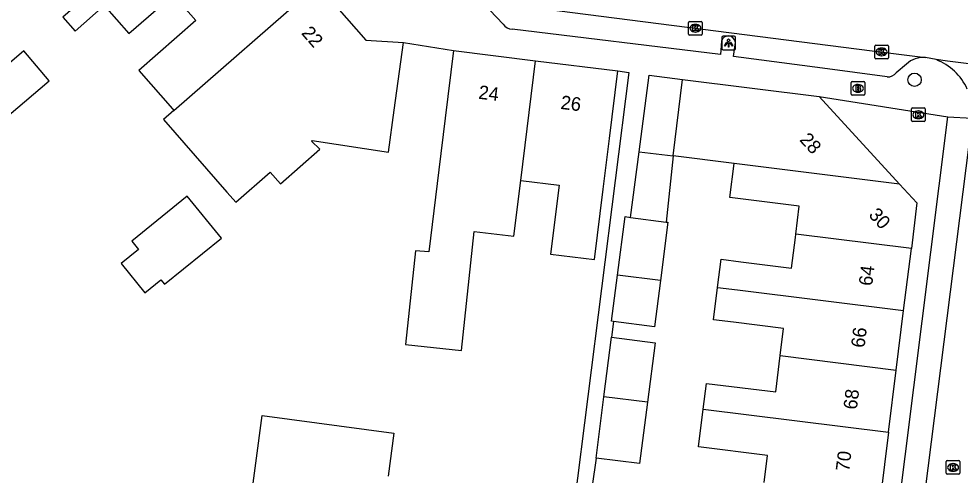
# Model space of a CAD drawing. Extents: x 162172 to 163187, y 382874 to 383684.
# Drawn here: x 162658.8 to 162728, y 383371.4 to 383404.9 of the extents above; entities that cross this region are included whole.
import ezdxf

# ---------------------------------------------------------------- set-up
doc = ezdxf.new("R2010")
doc.units = 0
for name, color, linetype in [('IMGEO_Boom', 7, 'Continuous'), ('IMGEO_Brandkraan', 7, 'Continuous'), ('IMGEO_Kolk', 7, 'Continuous'), ('IMGEO_Lichtpunt', 7, 'Continuous'), ('IMGEO_Pand', 7, 'Continuous'), ('IMGEO_Pand_nummerreeks', 7, 'Continuous'), ('IMGEO_Parkeervlak_open', 7, 'Continuous'), ('IMGEO_Rijbaan_lokaal_open', 7, 'Continuous'), ('IMGEO_Voetpad_open', 7, 'Continuous')]:
    doc.layers.add(name, color=color, linetype=linetype)

msp = doc.modelspace()

# ---------------------------------------------------------------- linework, layer by layer
at = {"layer": 'IMGEO_Boom'}
msp.add_circle((162724.664, 383400.469), 0.489, dxfattribs=at)
at = {"layer": 'IMGEO_Brandkraan'}
for p, q in [((162720.079, 383400.34), (162720.931, 383400.34)), ((162720.004, 383399.414), (162720.004, 383400.266)), ((162720.492, 383400.12), (162720.517, 383400.12)), ((162721.005, 383400.266), (162721.005, 383399.414)), ((162720.931, 383399.34), (162720.079, 383399.34)), ((162720.515, 383399.56), (162720.49, 383399.56))]:
    msp.add_line(p, q, dxfattribs=at)
for points in [[(162720.079, 383400.34), (162720.931, 383400.34)], [(162720.004, 383399.414), (162720.004, 383400.266)], [(162720.352, 383400.04), (162720.352, 383399.64), (162720.565, 383399.64)], [(162720.583, 383400.04), (162720.352, 383400.04)], [(162720.531, 383399.959), (162720.477, 383399.959), (162720.477, 383399.883)], [(162720.477, 383399.883), (162720.53, 383399.883)], [(162720.539, 383399.807), (162720.477, 383399.807), (162720.477, 383399.726)], [(162720.477, 383399.726), (162720.539, 383399.726)], [(162721.005, 383400.266), (162721.005, 383399.414)], [(162720.931, 383399.34), (162720.079, 383399.34)]]:
    msp.add_lwpolyline(points, dxfattribs=at)
for centre, radius, start, end in [((162720.081, 383400.264), 0.0765, 91.55205, 178.44795), ((162720.081, 383400.264), 0.0765, 91.55205, 178.44795), ((162720.929, 383400.264), 0.0765, 1.55205, 88.44795), ((162720.929, 383400.264), 0.0765, 1.55205, 88.44795), ((162720.532, 383399.921), 0.0379, 267.82845, 90.93552), ((162720.54, 383399.766), 0.0404, 269.87594, 90.50774), ((162720.571, 383399.891), 0.251, 268.66757, 293.53466), ((162720.587, 383399.895), 0.145, 59.4692, 91.53667), ((162720.612, 383399.942), 0.0922, 285.51372, 58.15012), ((162720.617, 383399.75), 0.105, 301.31148, 78.98903), ((162720.081, 383399.416), 0.0765, 181.55205, 268.44795), ((162720.081, 383399.416), 0.0765, 181.55205, 268.44795), ((162720.929, 383399.416), 0.0765, 271.55205, 358.44795), ((162720.929, 383399.416), 0.0765, 271.55205, 358.44795)]:
    msp.add_arc(centre, radius, start, end, dxfattribs=at)
for centre, major_axis, ratio, start_param, end_param in [((162720.491, 383399.84), (-0.387, 0.002), 0.722429, 4.712389, 7.853982), ((162720.516, 383399.84), (-0.39, 0.002), 0.717154, 1.570796, 4.712389)]:
    msp.add_ellipse(centre, major_axis=major_axis, ratio=ratio, start_param=start_param, end_param=end_param, dxfattribs=at)
at = {"layer": 'IMGEO_Kolk'}
for p, q in [((162708.053, 383403.831), (162708.053, 383404.683)), ((162708.128, 383404.757), (162708.98, 383404.757)), ((162708.541, 383404.537), (162708.566, 383404.537)), ((162709.054, 383404.683), (162709.054, 383403.831)), ((162708.564, 383403.977), (162708.539, 383403.977)), ((162708.98, 383403.757), (162708.128, 383403.757)), ((162721.737, 383402.091), (162721.737, 383402.943)), ((162721.812, 383403.017), (162722.664, 383403.017)), ((162722.225, 383402.797), (162722.25, 383402.797)), ((162722.738, 383402.943), (162722.738, 383402.091)), ((162722.664, 383402.017), (162721.812, 383402.017)), ((162722.248, 383402.237), (162722.223, 383402.237)), ((162724.445, 383397.472), (162724.445, 383398.324)), ((162724.52, 383398.398), (162725.372, 383398.398)), ((162725.446, 383398.324), (162725.446, 383397.472)), ((162724.956, 383397.618), (162724.931, 383397.618)), ((162724.933, 383398.178), (162724.958, 383398.178)), ((162725.372, 383397.398), (162724.52, 383397.398)), ((162726.997, 383371.57), (162726.997, 383372.422)), ((162727.072, 383372.496), (162727.924, 383372.496)), ((162727.485, 383372.276), (162727.51, 383372.276)), ((162727.998, 383372.422), (162727.998, 383371.57)), ((162727.924, 383371.496), (162727.072, 383371.496)), ((162727.508, 383371.716), (162727.483, 383371.716))]:
    msp.add_line(p, q, dxfattribs=at)
for points in [[(162708.053, 383403.831), (162708.053, 383404.683)], [(162708.128, 383404.757), (162708.98, 383404.757)], [(162708.374, 383404.457), (162708.497, 383404.457), (162708.497, 383404.306), (162708.627, 383404.457), (162708.791, 383404.457), (162708.645, 383404.306), (162708.798, 383404.057), (162708.646, 383404.057), (162708.561, 383404.221), (162708.497, 383404.154), (162708.497, 383404.057), (162708.374, 383404.057), (162708.374, 383404.457)], [(162709.054, 383404.683), (162709.054, 383403.831)], [(162708.98, 383403.757), (162708.128, 383403.757)], [(162721.737, 383402.091), (162721.737, 383402.943)], [(162721.812, 383403.017), (162722.664, 383403.017)], [(162722.058, 383402.717), (162722.181, 383402.717), (162722.181, 383402.566), (162722.311, 383402.717), (162722.475, 383402.717), (162722.329, 383402.566), (162722.482, 383402.317), (162722.33, 383402.317), (162722.245, 383402.481), (162722.181, 383402.414), (162722.181, 383402.317), (162722.058, 383402.317), (162722.058, 383402.717)], [(162722.738, 383402.943), (162722.738, 383402.091)], [(162722.664, 383402.017), (162721.812, 383402.017)], [(162724.445, 383397.472), (162724.445, 383398.324)], [(162724.52, 383398.398), (162725.372, 383398.398)], [(162725.446, 383398.324), (162725.446, 383397.472)], [(162724.766, 383398.098), (162724.889, 383398.098), (162724.889, 383397.947), (162725.019, 383398.098), (162725.183, 383398.098), (162725.037, 383397.947), (162725.19, 383397.698), (162725.038, 383397.698), (162724.953, 383397.862), (162724.889, 383397.795), (162724.889, 383397.698), (162724.766, 383397.698), (162724.766, 383398.098)], [(162725.372, 383397.398), (162724.52, 383397.398)], [(162726.997, 383371.57), (162726.997, 383372.422)], [(162727.072, 383372.496), (162727.924, 383372.496)], [(162727.318, 383372.196), (162727.441, 383372.196), (162727.441, 383372.045), (162727.571, 383372.196), (162727.735, 383372.196), (162727.589, 383372.045), (162727.742, 383371.796), (162727.59, 383371.796), (162727.505, 383371.96), (162727.441, 383371.893), (162727.441, 383371.796), (162727.318, 383371.796), (162727.318, 383372.196)], [(162727.998, 383372.422), (162727.998, 383371.57)], [(162727.924, 383371.496), (162727.072, 383371.496)]]:
    msp.add_lwpolyline(points, dxfattribs=at)
for centre, start, end in [((162708.13, 383404.681), 91.55205, 178.44795), ((162708.13, 383404.681), 91.55205, 178.44795), ((162708.978, 383404.681), 1.55205, 88.44795), ((162708.978, 383404.681), 1.55205, 88.44795), ((162708.13, 383403.833), 181.55205, 268.44795), ((162708.13, 383403.833), 181.55205, 268.44795), ((162708.978, 383403.833), 271.55205, 358.44795), ((162708.978, 383403.833), 271.55205, 358.44795), ((162721.814, 383402.941), 91.55205, 178.44795), ((162721.814, 383402.941), 91.55205, 178.44795), ((162722.662, 383402.941), 1.55205, 88.44795), ((162722.662, 383402.941), 1.55205, 88.44795), ((162721.814, 383402.093), 181.55205, 268.44795), ((162721.814, 383402.093), 181.55205, 268.44795), ((162722.662, 383402.093), 271.55205, 358.44795), ((162722.662, 383402.093), 271.55205, 358.44795), ((162724.522, 383398.322), 91.55205, 178.44795), ((162724.522, 383398.322), 91.55205, 178.44795), ((162725.37, 383398.322), 1.55205, 88.44795), ((162725.37, 383398.322), 1.55205, 88.44795), ((162724.522, 383397.474), 181.55205, 268.44795), ((162724.522, 383397.474), 181.55205, 268.44795), ((162725.37, 383397.474), 271.55205, 358.44795), ((162725.37, 383397.474), 271.55205, 358.44795), ((162727.074, 383372.42), 91.55205, 178.44795), ((162727.074, 383372.42), 91.55205, 178.44795), ((162727.922, 383372.42), 1.55205, 88.44795), ((162727.922, 383372.42), 1.55205, 88.44795), ((162727.074, 383371.572), 181.55205, 268.44795), ((162727.074, 383371.572), 181.55205, 268.44795), ((162727.922, 383371.572), 271.55205, 358.44795), ((162727.922, 383371.572), 271.55205, 358.44795)]:
    msp.add_arc(centre, 0.0765, start, end, dxfattribs=at)
for centre, major_axis, ratio, start_param, end_param in [((162708.54, 383404.257), (-0.387, 0.002), 0.722429, 4.712389, 7.853982), ((162708.565, 383404.257), (-0.39, 0.002), 0.717154, 1.570796, 4.712389), ((162722.224, 383402.517), (-0.387, 0.002), 0.722429, 4.712389, 7.853982), ((162722.249, 383402.517), (-0.39, 0.002), 0.717154, 1.570796, 4.712389), ((162724.932, 383397.898), (-0.387, 0.002), 0.722429, 4.712389, 7.853982), ((162724.957, 383397.898), (-0.39, 0.002), 0.717154, 1.570796, 4.712389), ((162727.484, 383371.996), (-0.387, 0.002), 0.722429, 4.712389, 7.853982), ((162727.509, 383371.996), (-0.39, 0.002), 0.717154, 1.570796, 4.712389)]:
    msp.add_ellipse(centre, major_axis=major_axis, ratio=ratio, start_param=start_param, end_param=end_param, dxfattribs=at)
at = {"layer": 'IMGEO_Lichtpunt'}
for p, q in [((162710.496, 383403.57), (162710.496, 383402.763)), ((162710.496, 383403.57), (162710.496, 383402.763)), ((162711.398, 383403.665), (162710.59, 383403.665)), ((162711.398, 383403.665), (162710.59, 383403.665)), ((162711.492, 383402.763), (162711.492, 383403.57)), ((162711.492, 383402.763), (162711.492, 383403.57)), ((162710.59, 383402.669), (162711.398, 383402.669)), ((162710.59, 383402.669), (162711.398, 383402.669))]:
    msp.add_line(p, q, dxfattribs=at)
for points in [[(162710.87, 383403.234), (162710.909, 383403.206), (162710.721, 383402.944), (162710.683, 383402.971), (162710.87, 383403.234)], [(162710.972, 383403.186), (162711.019, 383403.186), (162711.019, 383402.864), (162710.972, 383402.864), (162710.972, 383403.186)], [(162711.082, 383403.206), (162711.12, 383403.233), (162711.307, 383402.971), (162711.268, 383402.943), (162711.082, 383403.206)]]:
    msp.add_lwpolyline(points, dxfattribs=at)
msp.add_circle((162710.995, 383403.368), 0.0994, dxfattribs=at)
for centre, start, end in [((162710.59, 383403.57), 90, 180), ((162710.59, 383403.57), 90, 180), ((162711.398, 383403.57), 0, 90), ((162711.398, 383403.57), 0, 90), ((162710.59, 383402.763), 180, 270), ((162710.59, 383402.763), 180, 270), ((162711.398, 383402.763), 270, 0), ((162711.398, 383402.763), 270, 360)]:
    msp.add_arc(centre, 0.0946, start, end, dxfattribs=at)
at = {"layer": 'IMGEO_Pand'}
for points in [[(162667.431, 383409.765), (162662.05, 383405.061), (162662.943, 383404.041), (162665.093, 383405.923), (162666.894, 383403.864), (162670.157, 383406.719), (162672.756, 383408.993), (162676.527, 383412.293)], [(162677.251, 383411.459), (162673.45, 383408.133), (162670.884, 383405.888), (162671.817, 383404.822), (162667.629, 383401.158), (162670.103, 383398.331), (162670.213, 383398.206)], [(162670.213, 383398.206), (162680.771, 383407.436)], [(162680.771, 383407.436), (162684.317, 383403.384), (162687.08, 383403.199)], [(162670.213, 383398.206), (162669.453, 383397.542), (162674.109, 383392.222), (162674.556, 383391.711), (162674.753, 383391.486), (162677.275, 383393.693), (162678.039, 383392.82), (162680.947, 383395.364), (162680.333, 383395.955), (162680.383, 383396.008), (162685.979, 383395.157), (162686.402, 383398.246), (162687.08, 383403.199)], [(162656.206, 383400.078), (162658.083, 383397.876), (162661.046, 383400.402), (162659.169, 383402.604), (162656.206, 383400.078)], [(162690.765, 383402.608), (162690.153, 383397.646), (162689.686, 383393.866), (162688.941, 383387.833), (162687.968, 383387.914), (162687.226, 383381.033), (162691.356, 383380.588), (162692.284, 383389.338), (162695.209, 383388.976), (162695.718, 383393.083)], [(162690.765, 383402.608), (162696.805, 383401.862)], [(162695.718, 383393.083), (162696.805, 383401.862)], [(162696.805, 383401.862), (162702.846, 383401.116)], [(162695.718, 383393.083), (162698.527, 383392.736), (162697.901, 383387.659), (162701.136, 383387.259), (162701.775, 383392.443), (162702.233, 383396.154), (162702.846, 383401.116)], [(162706.912, 383394.877), (162707.605, 383400.49)], [(162707.605, 383400.49), (162717.644, 383399.251)], [(162717.644, 383399.251), (162723.565, 383392.813)], [(162703.768, 383390.366), (162704.405, 383395.188)], [(162704.405, 383395.188), (162706.912, 383394.877)], [(162706.912, 383394.877), (162706.409, 383390.022)], [(162711.39, 383394.322), (162706.912, 383394.877)], [(162715.927, 383389.129), (162716.181, 383391.181), (162711.079, 383391.813), (162711.39, 383394.322)], [(162723.565, 383392.813), (162711.39, 383394.322)], [(162723.565, 383392.813), (162724.842, 383391.424), (162724.427, 383388.076)], [(162671.187, 383391.928), (162667.112, 383388.624), (162667.608, 383388.012), (162666.333, 383386.978), (162668.08, 383384.824), (162669.258, 383385.779), (162669.527, 383385.447), (162673.699, 383388.829), (162671.187, 383391.928)], [(162702.83, 383386.122), (162703.389, 383390.416), (162703.768, 383390.366)], [(162703.768, 383390.366), (162706.409, 383390.022)], [(162706.409, 383390.022), (162706.533, 383390.006), (162705.976, 383385.732)], [(162710.177, 383385.211), (162710.435, 383387.284), (162711.892, 383387.103), (162715.619, 383386.641), (162715.898, 383388.897), (162715.927, 383389.129)], [(162724.427, 383388.076), (162715.927, 383389.129)], [(162723.861, 383383.514), (162724.427, 383388.076)], [(162702.524, 383382.723), (162702.389, 383382.741), (162702.83, 383386.122)], [(162705.976, 383385.732), (162702.83, 383386.122)], [(162705.976, 383385.732), (162705.533, 383382.332), (162702.524, 383382.723)], [(162714.785, 383380.209), (162715.033, 383382.211), (162711.342, 383382.668), (162709.884, 383382.848), (162710.177, 383385.211)], [(162710.177, 383385.211), (162711.635, 383385.03), (162723.861, 383383.514)], [(162723.321, 383379.151), (162723.861, 383383.514)], [(162701.827, 383377.183), (162702.372, 383381.556)], [(162702.372, 383381.556), (162705.582, 383381.156), (162705.022, 383376.787)], [(162709.128, 383376.278), (162709.363, 383378.173), (162714.455, 383377.542), (162714.785, 383380.209)], [(162714.785, 383380.209), (162723.321, 383379.151)], [(162722.755, 383374.589), (162723.321, 383379.151)], [(162701.266, 383372.681), (162701.827, 383377.183)], [(162705.022, 383376.787), (162704.444, 383372.285), (162701.266, 383372.681)], [(162705.022, 383376.787), (162701.827, 383377.183)], [(162713.603, 383370.889), (162713.849, 383372.875), (162708.785, 383373.503), (162709.128, 383376.278)], [(162709.128, 383376.278), (162722.755, 383374.589)], [(162685.425, 383367.428), (162685.388, 383367.153), (162675.713, 383368.44), (162676.707, 383375.803), (162686.382, 383374.516), (162685.957, 383371.365)], [(162722.755, 383374.589), (162722.165, 383369.828)]]:
    msp.add_lwpolyline(points, dxfattribs=at)
at = {"layer": 'IMGEO_Parkeervlak_open'}
msp.add_lwpolyline([(162728.889, 383397.652), (162721.945, 383342.755)], dxfattribs=at)
at = {"layer": 'IMGEO_Rijbaan_lokaal_open'}
for points in [[(162692.226, 383406.357), (162721.544, 383402.607), (162725.462, 383402.102)], [(162726.244, 383401.948), (162725.462, 383402.102)], [(162732.961, 383401.11), (162727.093, 383401.842), (162726.244, 383401.948)]]:
    msp.add_lwpolyline(points, dxfattribs=at)
at = {"layer": 'IMGEO_Voetpad_open'}
for points in [[(162694.409, 383404.551), (162693.439, 383405.594)], [(162710.466, 383403.3), (162710.402, 383402.317), (162695.082, 383404.182)], [(162687.08, 383403.199), (162690.765, 383402.608)], [(162722.653, 383400.677), (162717.906, 383401.312), (162711.356, 383402.187), (162711.489, 383403.211)], [(162702.846, 383401.116), (162703.655, 383401.01), (162699.635, 383369.263)], [(162724.071, 383401.624), (162723.319, 383400.987)], [(162704.405, 383395.188), (162705.145, 383400.814), (162707.605, 383400.49)], [(162717.644, 383399.251), (162727.106, 383397.755)], [(162721.945, 383342.755), (162720.225, 383342.985), (162727.106, 383397.755)], [(162727.106, 383397.755), (162728.889, 383397.652)], [(162702.524, 383382.723), (162702.372, 383381.556)], [(162701.266, 383372.681), (162699.889, 383363.201)]]:
    msp.add_lwpolyline(points, dxfattribs=at)
for centre, radius, start, end in [((162695.154, 383405.112), 0.933, 216.98148, 265.54738), ((162710.97, 383403.166), 0.521, 4.98682, 165.06886), ((162725.284, 383400.358), 1.753, 84.15508, 133.77422), ((162724.763, 383398.083), 4.139, 24.31001, 69.03516), ((162722.654, 383401.546), 0.869, 269.95847, 319.96223)]:
    msp.add_arc(centre, radius, start, end, dxfattribs=at)

# ---------------------------------------------------------------- texts
at = {"layer": 'IMGEO_Pand_nummerreeks'}
for s, rotation, p in [('22', 311.17254, (162679.53, 383403.875)), ('24', 352.95835, (162692.564, 383399.081)), ('26', 352.95964, (162698.603, 383398.335)), ('28', 312.60461, (162716.155, 383396.025)), ('30', 312.59439, (162721.234, 383390.502)), ('64', 82.92991, (162721.541, 383385.294)), ('66', 82.92991, (162720.978, 383380.75)), ('68', 82.93255, (162720.415, 383376.21)), ('70', 82.93255, (162719.851, 383371.666))]:
    msp.add_text(s, height=1, rotation=rotation, dxfattribs=at).set_placement(p)

doc.saveas('drawing.dxf')
